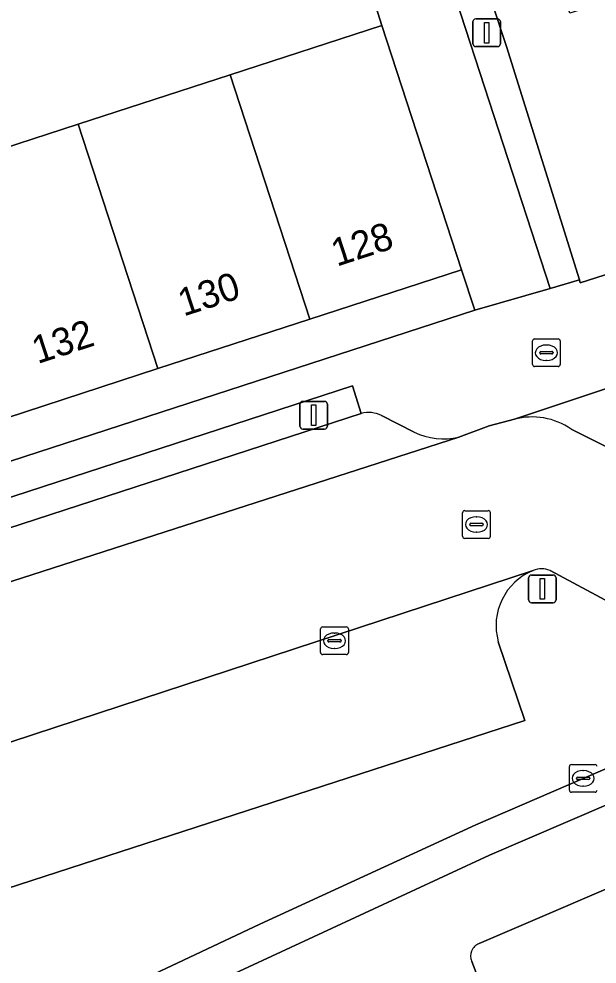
# Model space of a CAD drawing. Extents: x 158086 to 159499, y 382904 to 383981.
# Drawn here: x 159433.93 to 159454.81, y 382976.74 to 383010.89 of the extents above; entities that cross this region are included whole.
import ezdxf

# ---------------------------------------------------------------- set-up
doc = ezdxf.new("R2010")
doc.units = 0
for name, color, linetype in [('IMGEO_Berm_groen', 7, 'Continuous'), ('IMGEO_Brandkraan', 7, 'Continuous'), ('IMGEO_Erf', 7, 'Continuous'), ('IMGEO_Fietspad_open', 7, 'Continuous'), ('IMGEO_Groenvoorziening', 7, 'Continuous'), ('IMGEO_Kolk', 7, 'Continuous'), ('IMGEO_Lichtmast', 7, 'Continuous'), ('IMGEO_Pand', 7, 'Continuous'), ('IMGEO_Pand_nummerreeks', 7, 'Continuous'), ('IMGEO_Parkeervlak_open', 7, 'Continuous'), ('IMGEO_Rijbaan_lokaal_gesloten', 7, 'Continuous'), ('IMGEO_Rijbaan_lokaal_open', 7, 'Continuous'), ('IMGEO_Rioolput', 7, 'Continuous'), ('IMGEO_Verkeersbordpaal', 7, 'Continuous'), ('IMGEO_Voetpad_open', 7, 'Continuous')]:
    doc.layers.add(name, color=color, linetype=linetype)

msp = doc.modelspace()

# ---------------------------------------------------------------- linework, layer by layer
at = {"layer": 'IMGEO_Berm_groen'}
for points in [[(159460.104, 382987.268), (159457.585, 382988.567), (159453.115, 382990.959)], [(159477.36, 382988.98), (159450.556, 382977.477)], [(159451.246, 382988.387), (159452.211, 382985.533), (159425.265, 382976.796), (159424.664, 382978.748), (159399.422, 382970.343), (159401.812, 382962.914), (159402.039, 382963.012), (159402.779, 382961.146), (159417.223, 382966.786), (159417.855, 382967.056), (159423.539, 382969.52), (159438.401, 382976.175)], [(159438.401, 382976.175), (159442.632, 382978.174), (159450.431, 382981.769), (159454.315, 382983.447), (159459.115, 382985.511), (159460.099, 382985.944)], [(159450.29, 382976.827), (159451.712, 382973.121)]]:
    msp.add_lwpolyline(points, dxfattribs=at)
for centre, radius, start, end in [((159453.313, 382988.969), 2.147, 112.0484, 195.7161), ((159452.811, 382990.232), 0.788, 67.3077, 112.6923), ((159450.732, 382977.026), 0.484, 111.2677, 204.2205)]:
    msp.add_arc(centre, radius, start, end, dxfattribs=at)
at = {"layer": 'IMGEO_Brandkraan'}
for p, q in [((159452.483, 382998.402), (159452.483, 382999.254)), ((159452.558, 382999.328), (159453.41, 382999.328)), ((159452.971, 382999.108), (159452.996, 382999.108)), ((159453.484, 382999.254), (159453.484, 382998.402)), ((159452.742, 382998.822), (159452.742, 382998.834)), ((159453.18, 382998.785), (159452.782, 382998.785)), ((159452.785, 382998.871), (159453.183, 382998.871)), ((159453.226, 382998.834), (159453.226, 382998.822)), ((159452.994, 382998.548), (159452.969, 382998.548)), ((159453.41, 382998.328), (159452.558, 382998.328))]:
    msp.add_line(p, q, dxfattribs=at)
for points in [[(159452.483, 382998.402), (159452.483, 382999.254)], [(159452.558, 382999.328), (159453.41, 382999.328)], [(159453.484, 382999.254), (159453.484, 382998.402)], [(159453.41, 382998.328), (159452.558, 382998.328)]]:
    msp.add_lwpolyline(points, dxfattribs=at)
for centre, radius, start, end in [((159452.56, 382999.252), 0.0765, 91.552, 178.448), ((159452.56, 382999.252), 0.0765, 91.552, 178.448), ((159453.408, 382999.252), 0.0765, 1.552, 88.448), ((159453.408, 382999.252), 0.0765, 1.552, 88.448), ((159452.782, 382998.831), 0.0403, 85.8775, 175.7526), ((159452.779, 382998.821), 0.0366, 178.938, 274.7102), ((159453.183, 382998.828), 0.043, 264.8664, 352.4533), ((159453.187, 382998.833), 0.0386, 1.7309, 96.639), ((159452.56, 382998.404), 0.0765, 181.552, 268.448), ((159452.56, 382998.404), 0.0765, 181.552, 268.448), ((159453.408, 382998.404), 0.0765, 271.552, 358.448), ((159453.408, 382998.404), 0.0765, 271.552, 358.448)]:
    msp.add_arc(centre, radius, start, end, dxfattribs=at)
for centre, major_axis, ratio, start_param, end_param in [((159452.97, 382998.828), (-0.387, 0.002), 0.722429, 4.712389, 7.853982), ((159452.995, 382998.828), (-0.39, 0.002), 0.717154, 1.570796, 4.712389)]:
    msp.add_ellipse(centre, major_axis=major_axis, ratio=ratio, start_param=start_param, end_param=end_param, dxfattribs=at)
at = {"layer": 'IMGEO_Erf'}
msp.add_lwpolyline([(159403.175, 382996.382), (159408.654, 382998.165), (159414.138, 382999.95), (159419.622, 383001.734), (159425.106, 383003.519), (159430.59, 383005.303), (159436.074, 383007.088), (159441.557, 383008.873), (159447.041, 383010.657), (159444.74, 383017.962), (159439.117, 383016.12), (159436.062, 383025.577), (159435.271, 383025.321), (159434.049, 383024.922), (159432.351, 383024.367), (159432.346, 383024.381), (159417.753, 383019.645), (159416.754, 383019.334), (159416.182, 383019.16), (159413.022, 383028.888), (159406.861, 383026.882)], dxfattribs=at)
msp.add_lwpolyline([(159450.394, 383000.364), (159449.918, 383001.825), (159444.435, 383000.039), (159438.951, 382998.253), (159433.468, 382996.467), (159427.985, 382994.681), (159422.501, 382992.895), (159417.018, 382991.109), (159411.534, 382989.323), (159406.051, 382987.537), (159406.519, 382986.097)], close=True, dxfattribs=at)
at = {"layer": 'IMGEO_Fietspad_open'}
for points in [[(159458.582, 382995.058), (159467.137, 382997.93), (159465.945, 383001.22), (159460.728, 382999.392), (159451.831, 382996.424)], [(159453.879, 382996.067), (159458.402, 382993.807)]]:
    msp.add_lwpolyline(points, dxfattribs=at)
msp.add_arc((159452.469, 382994.033), 2.475, 55.279, 104.9445, dxfattribs=at)
at = {"layer": 'IMGEO_Groenvoorziening'}
for points in [[(159446.298, 382996.635), (159445.979, 382997.638), (159417.189, 382988.244), (159417.464, 382987.418)], [(159422.793, 382988.987), (159446.298, 382996.635)]]:
    msp.add_lwpolyline(points, dxfattribs=at)
at = {"layer": 'IMGEO_Kolk'}
for p, q in [((159444.83, 382987.994), (159444.83, 382988.846)), ((159444.905, 382988.92), (159445.757, 382988.92)), ((159445.831, 382988.846), (159445.831, 382987.994)), ((159445.318, 382988.7), (159445.343, 382988.7)), ((159445.089, 382988.414), (159445.089, 382988.426)), ((159445.527, 382988.377), (159445.129, 382988.377)), ((159445.132, 382988.463), (159445.53, 382988.463)), ((159445.341, 382988.14), (159445.316, 382988.14)), ((159445.573, 382988.426), (159445.573, 382988.414)), ((159445.757, 382987.92), (159444.905, 382987.92)), ((159453.813, 382983.022), (159453.813, 382983.874)), ((159453.888, 382983.948), (159454.74, 382983.948)), ((159454.301, 382983.728), (159454.326, 382983.728)), ((159454.072, 382983.442), (159454.072, 382983.454)), ((159454.51, 382983.405), (159454.112, 382983.405)), ((159454.115, 382983.491), (159454.513, 382983.491)), ((159454.556, 382983.454), (159454.556, 382983.442)), ((159454.324, 382983.168), (159454.299, 382983.168)), ((159454.74, 382982.948), (159453.888, 382982.948))]:
    msp.add_line(p, q, dxfattribs=at)
for points in [[(159444.83, 382987.994), (159444.83, 382988.846)], [(159444.905, 382988.92), (159445.757, 382988.92)], [(159445.831, 382988.846), (159445.831, 382987.994)], [(159445.757, 382987.92), (159444.905, 382987.92)], [(159453.813, 382983.022), (159453.813, 382983.874)], [(159453.888, 382983.948), (159454.74, 382983.948)], [(159454.74, 382982.948), (159453.888, 382982.948)]]:
    msp.add_lwpolyline(points, dxfattribs=at)
for centre, radius, start, end in [((159444.907, 382988.844), 0.0765, 91.552, 178.448), ((159444.907, 382988.844), 0.0765, 91.552, 178.448), ((159445.755, 382988.844), 0.0765, 1.552, 88.448), ((159445.755, 382988.844), 0.0765, 1.552, 88.448), ((159445.129, 382988.423), 0.0403, 85.8775, 175.7526), ((159445.126, 382988.413), 0.0366, 178.938, 274.7102), ((159445.53, 382988.42), 0.043, 264.8664, 352.4533), ((159445.534, 382988.425), 0.0386, 1.7309, 96.639), ((159444.907, 382987.996), 0.0765, 181.552, 268.448), ((159444.907, 382987.996), 0.0765, 181.552, 268.448), ((159445.755, 382987.996), 0.0765, 271.552, 358.448), ((159445.755, 382987.996), 0.0765, 271.552, 358.448), ((159453.89, 382983.872), 0.0765, 91.552, 178.448), ((159453.89, 382983.872), 0.0765, 91.552, 178.448), ((159454.738, 382983.872), 0.0765, 1.552, 88.448), ((159454.738, 382983.872), 0.0765, 1.552, 88.448), ((159454.112, 382983.451), 0.0403, 85.8775, 175.7526), ((159454.109, 382983.441), 0.0366, 178.938, 274.7102), ((159454.513, 382983.448), 0.043, 264.8664, 352.4533), ((159454.517, 382983.453), 0.0386, 1.7309, 96.639), ((159453.89, 382983.024), 0.0765, 181.552, 268.448), ((159453.89, 382983.024), 0.0765, 181.552, 268.448), ((159454.738, 382983.024), 0.0765, 271.552, 358.448), ((159454.738, 382983.024), 0.0765, 271.552, 358.448)]:
    msp.add_arc(centre, radius, start, end, dxfattribs=at)
for centre, major_axis, ratio, start_param, end_param in [((159445.317, 382988.42), (-0.387, 0.002), 0.722429, 4.712389, 7.853982), ((159445.342, 382988.42), (-0.39, 0.002), 0.717154, 1.570796, 4.712389), ((159454.3, 382983.448), (-0.387, 0.002), 0.722429, 4.712389, 7.853982), ((159454.325, 382983.448), (-0.39, 0.002), 0.717154, 1.570796, 4.712389)]:
    msp.add_ellipse(centre, major_axis=major_axis, ratio=ratio, start_param=start_param, end_param=end_param, dxfattribs=at)
at = {"layer": 'IMGEO_Lichtmast'}
for p, q in [((159450.332, 383009.992), (159450.332, 383010.792)), ((159450.332, 383010.792), (159450.332, 383009.992)), ((159450.432, 383010.892), (159451.222, 383010.892)), ((159451.222, 383010.892), (159450.432, 383010.892)), ((159451.322, 383010.792), (159451.322, 383009.992)), ((159451.322, 383009.992), (159451.322, 383010.792)), ((159451.222, 383009.892), (159450.432, 383009.892)), ((159450.432, 383009.892), (159451.222, 383009.892)), ((159444.184, 382997.072), (159444.974, 382997.072)), ((159444.974, 382997.072), (159444.184, 382997.072)), ((159444.084, 382996.172), (159444.084, 382996.972)), ((159444.084, 382996.972), (159444.084, 382996.172)), ((159445.074, 382996.972), (159445.074, 382996.172)), ((159445.074, 382996.172), (159445.074, 382996.972)), ((159444.974, 382996.072), (159444.184, 382996.072)), ((159444.184, 382996.072), (159444.974, 382996.072))]:
    msp.add_line(p, q, dxfattribs=at)
for points in [[(159450.752, 383010.767), (159450.902, 383010.767), (159450.902, 383010.017), (159450.752, 383010.017), (159450.752, 383010.767)], [(159444.504, 382996.947), (159444.654, 382996.947), (159444.654, 382996.197), (159444.504, 382996.197), (159444.504, 382996.947)]]:
    msp.add_lwpolyline(points, dxfattribs=at)
for centre, start, end in [((159450.432, 383010.792), 90, 180), ((159450.432, 383010.792), 90, 180), ((159451.222, 383010.792), 0, 90), ((159451.222, 383010.792), 360, 90), ((159450.432, 383009.992), 180, 270), ((159450.432, 383009.992), 180, 270), ((159451.222, 383009.992), 270, 0), ((159451.222, 383009.992), 270, 0), ((159444.184, 382996.972), 90, 180), ((159444.184, 382996.972), 90, 180), ((159444.974, 382996.972), 0, 90), ((159444.974, 382996.972), 360, 90), ((159444.184, 382996.172), 180, 270), ((159444.184, 382996.172), 180, 270), ((159444.974, 382996.172), 270, 0), ((159444.974, 382996.172), 270, 0)]:
    msp.add_arc(centre, 0.1, start, end, dxfattribs=at)
at = {"layer": 'IMGEO_Pand'}
for points in [[(159474.272, 383012.293), (159472.951, 383016.382), (159473.847, 383016.671), (159473.703, 383017.117), (159467.028, 383014.808), (159466.905, 383015.198), (159465.15, 383014.65), (159458.073, 383012.44), (159453.831, 383011.098), (159453.439, 383012.212), (159451.037, 383011.42), (159451.541, 383009.899), (159454.175, 383001.458), (159454.206, 383001.359), (159469.711, 383006.321), (159472.686, 383007.273), (159472.473, 383007.94), (159474.621, 383008.629), (159474.838, 383007.963), (159475.149, 383008.061), (159475.522, 383008.179)], [(159447.041, 383010.657), (159441.557, 383008.873), (159444.435, 383000.039), (159449.918, 383001.825)], [(159441.557, 383008.873), (159436.074, 383007.088), (159438.951, 382998.253), (159444.435, 383000.039)], [(159436.074, 383007.088), (159430.59, 383005.303), (159433.468, 382996.467), (159438.951, 382998.253)]]:
    msp.add_lwpolyline(points, close=True, dxfattribs=at)
at = {"layer": 'IMGEO_Parkeervlak_open'}
for points in [[(159446.298, 382996.635), (159422.793, 382988.987)], [(159448.207, 382995.955), (159447.029, 382996.564)], [(159412.146, 382983.61), (159420.495, 382986.32), (159449.821, 382995.779)], [(159452.507, 382990.959), (159421.873, 382980.904)], [(159424.364, 382979.584), (159424.664, 382978.748), (159425.265, 382976.796), (159452.211, 382985.533), (159451.246, 382988.387)]]:
    msp.add_lwpolyline(points, dxfattribs=at)
for centre, radius, start, end in [((159446.565, 382995.588), 1.08, 64.5772, 104.3276), ((159449.261, 382998.136), 2.422, 244.1964, 283.357), ((159453.313, 382988.969), 2.147, 112.0484, 195.7161)]:
    msp.add_arc(centre, radius, start, end, dxfattribs=at)
at = {"layer": 'IMGEO_Rijbaan_lokaal_gesloten'}
for points in [[(159482.959, 382997.671), (159482.823, 382997.529), (159482.047, 382996.614), (159481.648, 382996.23), (159480.436, 382995.194), (159479.197, 382994.301), (159479.004, 382994.163), (159476.256, 382992.87), (159476.728, 382991.767), (159450.924, 382980.675), (159438.895, 382975.083), (159424.023, 382968.422), (159418.313, 382965.948), (159400.947, 382959.092), (159380.495, 382949.322), (159350.042, 382935.493), (159345.91, 382934.105), (159342.325, 382932.901), (159320.46, 382925.824), (159293.61, 382917.278), (159289.051, 382915.994), (159282.58, 382914.322), (159261.925, 382910.075), (159245.487, 382907.757)], [(159400.947, 382959.092), (159418.313, 382965.948), (159424.023, 382968.422), (159438.895, 382975.083), (159450.924, 382980.675), (159476.728, 382991.767), (159476.256, 382992.87), (159476.162, 382992.825), (159474.024, 382991.927), (159470.119, 382990.242), (159469.763, 382990.089), (159460.099, 382985.944), (159459.115, 382985.511), (159454.315, 382983.447), (159450.431, 382981.769), (159442.632, 382978.174), (159438.401, 382976.175), (159423.539, 382969.52), (159417.855, 382967.056), (159417.223, 382966.786), (159402.779, 382961.146)], [(159450.556, 382977.477), (159477.36, 382988.98), (159480.133, 382990.153), (159480.26, 382990.207), (159484.336, 382991.858)], [(159451.712, 382973.121), (159450.29, 382976.827)]]:
    msp.add_lwpolyline(points, dxfattribs=at)
msp.add_arc((159450.732, 382977.026), 0.484, 111.2677, 204.2205, dxfattribs=at)
at = {"layer": 'IMGEO_Rijbaan_lokaal_open'}
for points in [[(159417.318, 383021.016), (159415.597, 383026.269), (159429.678, 383030.799), (159429.968, 383029.898), (159429.992, 383029.906), (159430.488, 383030.068), (159433.408, 383031.022), (159435.271, 383025.321), (159436.062, 383025.577), (159436.042, 383025.639), (159441.665, 383027.481), (159444.74, 383017.962), (159447.041, 383010.657), (159449.918, 383001.825), (159450.394, 383000.364), (159453.118, 383001.152), (159440.058, 383041.301), (159417.014, 383033.846)], [(159451.831, 382996.424), (159450.921, 382996.188), (159449.821, 382995.779), (159420.495, 382986.32), (159412.146, 382983.61)], [(159453.115, 382990.959), (159457.585, 382988.567), (159459.828, 382993.021), (159459.345, 382993.297), (159458.402, 382993.807), (159453.879, 382996.067)], [(159408.136, 382980.386), (159408.025, 382980.35), (159393.777, 382975.797), (159395.067, 382971.859), (159409.325, 382976.574), (159421.873, 382980.904), (159452.507, 382990.959)]]:
    msp.add_lwpolyline(points, dxfattribs=at)
for centre, radius, start, end in [((159452.469, 382994.033), 2.475, 55.279, 104.9445), ((159452.811, 382990.232), 0.788, 67.3077, 112.6923)]:
    msp.add_arc(centre, radius, start, end, dxfattribs=at)
at = {"layer": 'IMGEO_Rioolput'}
for p, q in [((159449.958, 382992.195), (159449.958, 382993.047)), ((159450.033, 382993.121), (159450.885, 382993.121)), ((159450.959, 382993.047), (159450.959, 382992.195)), ((159450.217, 382992.615), (159450.217, 382992.627)), ((159450.655, 382992.578), (159450.257, 382992.578)), ((159450.26, 382992.664), (159450.658, 382992.664)), ((159450.446, 382992.901), (159450.471, 382992.901)), ((159450.701, 382992.627), (159450.701, 382992.615)), ((159450.469, 382992.341), (159450.444, 382992.341)), ((159450.885, 382992.121), (159450.033, 382992.121))]:
    msp.add_line(p, q, dxfattribs=at)
for points in [[(159449.958, 382992.195), (159449.958, 382993.047)], [(159450.033, 382993.121), (159450.885, 382993.121)], [(159450.959, 382993.047), (159450.959, 382992.195)], [(159450.885, 382992.121), (159450.033, 382992.121)]]:
    msp.add_lwpolyline(points, dxfattribs=at)
for centre, radius, start, end in [((159450.035, 382993.045), 0.0765, 91.552, 178.448), ((159450.035, 382993.045), 0.0765, 91.552, 178.448), ((159450.883, 382993.045), 0.0765, 1.552, 88.448), ((159450.883, 382993.045), 0.0765, 1.552, 88.448), ((159450.257, 382992.624), 0.0403, 85.8775, 175.7526), ((159450.254, 382992.614), 0.0366, 178.938, 274.7102), ((159450.658, 382992.621), 0.043, 264.8664, 352.4533), ((159450.662, 382992.626), 0.0386, 1.7309, 96.639), ((159450.035, 382992.197), 0.0765, 181.552, 268.448), ((159450.035, 382992.197), 0.0765, 181.552, 268.448), ((159450.883, 382992.197), 0.0765, 271.552, 358.448), ((159450.883, 382992.197), 0.0765, 271.552, 358.448)]:
    msp.add_arc(centre, radius, start, end, dxfattribs=at)
for centre, major_axis, ratio, start_param, end_param in [((159450.445, 382992.621), (-0.387, 0.002), 0.722429, 4.712389, 7.853982), ((159450.47, 382992.621), (-0.39, 0.002), 0.717154, 1.570796, 4.712389)]:
    msp.add_ellipse(centre, major_axis=major_axis, ratio=ratio, start_param=start_param, end_param=end_param, dxfattribs=at)
at = {"layer": 'IMGEO_Verkeersbordpaal'}
for p, q in [((159452.342, 382989.896), (159452.342, 382990.696)), ((159452.342, 382990.696), (159452.342, 382989.896)), ((159452.442, 382990.796), (159453.232, 382990.796)), ((159453.232, 382990.796), (159452.442, 382990.796)), ((159453.332, 382990.696), (159453.332, 382989.896)), ((159453.332, 382989.896), (159453.332, 382990.696)), ((159453.232, 382989.796), (159452.442, 382989.796)), ((159452.442, 382989.796), (159453.232, 382989.796))]:
    msp.add_line(p, q, dxfattribs=at)
msp.add_lwpolyline([(159452.762, 382990.671), (159452.912, 382990.671), (159452.912, 382989.921), (159452.762, 382989.921), (159452.762, 382990.671)], dxfattribs=at)
for centre, start, end in [((159452.442, 382990.696), 90, 180), ((159452.442, 382990.696), 90, 180), ((159453.232, 382990.696), 0, 90), ((159453.232, 382990.696), 360, 90), ((159452.442, 382989.896), 180, 270), ((159452.442, 382989.896), 180, 270), ((159453.232, 382989.896), 270, 0), ((159453.232, 382989.896), 270, 0)]:
    msp.add_arc(centre, 0.1, start, end, dxfattribs=at)
at = {"layer": 'IMGEO_Voetpad_open'}
for points in [[(159440.058, 383041.301), (159453.118, 383001.152), (159454.175, 383001.458), (159451.541, 383009.899), (159451.037, 383011.42), (159449.587, 383015.921), (159447.967, 383020.949), (159445.817, 383026.947), (159445.477, 383026.832), (159443.696, 383032.12), (159441.989, 383037.186), (159441.751, 383037.891), (159440.437, 383041.791), (159439.956, 383043.217)], [(159475.522, 383008.179), (159475.881, 383007.129), (159470.107, 383005.305), (159469.711, 383006.321), (159454.206, 383001.359), (159454.175, 383001.458), (159453.118, 383001.152), (159450.394, 383000.364), (159406.519, 382986.097), (159396.025, 382982.686), (159374.591, 382975.667), (159373.909, 382975.444), (159373.472, 382975.264), (159337.523, 382963.484), (159304.533, 382952.697), (159302.662, 382952.288), (159269.337, 382942.719), (159263.077, 382941.3), (159262.22, 382941.117), (159260.558, 382940.762), (159248.461, 382938.896), (159237.38, 382937.512)], [(159449.821, 382995.779), (159450.921, 382996.188), (159451.831, 382996.424), (159460.728, 382999.392), (159465.945, 383001.22)], [(159412.942, 382986.858), (159417.189, 382988.244), (159445.979, 382997.638), (159446.298, 382996.635)], [(159447.029, 382996.564), (159448.207, 382995.955)]]:
    msp.add_lwpolyline(points, dxfattribs=at)
for centre, radius, start, end in [((159446.565, 382995.588), 1.08, 64.5772, 104.3276), ((159449.261, 382998.136), 2.422, 244.1964, 283.357)]:
    msp.add_arc(centre, radius, start, end, dxfattribs=at)

# ---------------------------------------------------------------- texts
at = {"layer": 'IMGEO_Pand_nummerreeks'}
for s, p in [('128', (159445.411, 383001.935)), ('130', (159439.881, 383000.134)), ('132', (159434.606, 382998.416))]:
    msp.add_text(s, height=1, rotation=18.0424, dxfattribs=at).set_placement(p)

doc.saveas('drawing.dxf')
